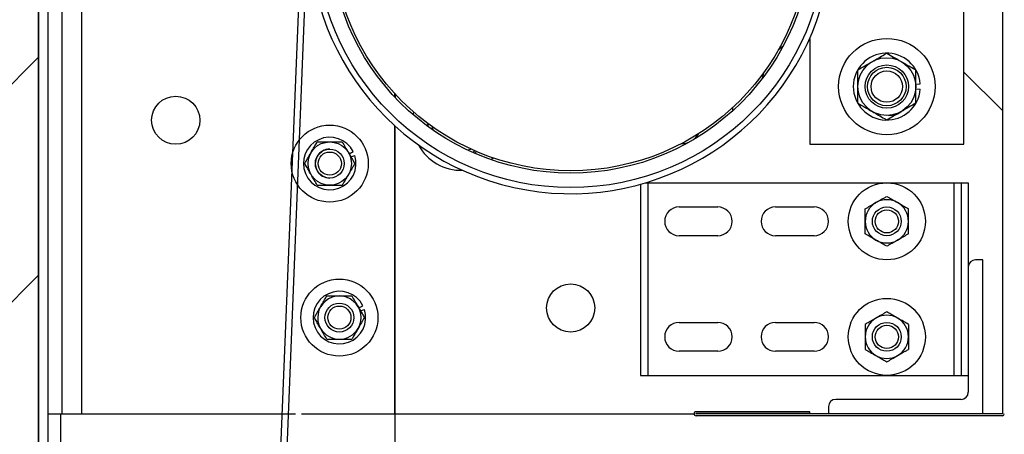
# Model space of a CAD drawing. Header units: inches. Extents: x 170 to 312, y 215 to 248.
# Tile 405 of 410: x 283.635 to 284.433, y 243.774 to 244.111. Entities that reach past the tile are written whole.
import ezdxf

# ---------------------------------------------------------------- set-up
doc = ezdxf.new("R2010")
doc.units = ezdxf.units.IN
doc.header["$LTSCALE"] = 0.25
doc.header["$MEASUREMENT"] = 0
doc.layers.add('ANNOTATIONS', color=1, linetype='Continuous')
doc.layers.add('STANDARD MOTOR LH', color=7, linetype='Continuous')
doc.styles.add('ARIAL', font='arial.ttf', dxfattribs={"height": 0.09375})
doc.dimstyles.new('STANDARD$0', dxfattribs={"dimtxt": 0.09375, "dimasz": 0.09375, "dimexe": 0.03125, "dimexo": 0.046875, "dimgap": 0.09, "dimtad": 0, "dimtih": 1, "dimtoh": 1, "dimdec": 4, "dimzin": 0, "dimdsep": 46, "dimtxsty": 'ARIAL', "dimcen": 0.09, "dimadec": 0, "dimazin": 0, "dimtfac": 1, "dimtdec": 4, "dimtofl": 0, "dimtmove": 0, "dimatfit": 1, "dimfxl": 1, "dimtolj": 1, "dimtzin": 0, "dimarcsym": 0})

# ---------------------------------------------------------------- blocks, each defined once
blk = doc.blocks.new('*D144')
at = {"layer": 'ANNOTATIONS', "color": 0, "lineweight": -2, "transparency": 16777216}
for p, q in [((284.47837, 244.57365), (284.87689, 244.57365)), ((284.84564, 244.4799), (284.84564, 244.32002)), ((284.84564, 243.8832), (284.84564, 244.04308)), ((284.47837, 243.78945), (284.87689, 243.78945))]:
    blk.add_line(p, q, dxfattribs=at)
at = {"layer": 'ANNOTATIONS', "color": 0, "transparency": 16777216}
for points in [[(284.83002, 244.4799), (284.86127, 244.4799), (284.84564, 244.57365)], [(284.83002, 243.8832), (284.86127, 243.8832), (284.84564, 243.78945)]]:
    blk.add_solid(points, dxfattribs=at)
at = {"layer": 'defpoints', "color": 0, "transparency": 16777216}
for p in [(284.43149, 244.57365), (284.43149, 243.78945), (284.84564, 243.78945)]:
    blk.add_point(p, dxfattribs=at)
at = {"layer": 'ANNOTATIONS', "color": 0, "transparency": 16777216, "insert": (284.84564, 244.18155), "char_height": 0.09375, "attachment_point": 5, "style": 'ARIAL'}
blk.add_mtext('\\A1;12 1/2"', dxfattribs=at)
blk = doc.blocks.new('*D145')
at = {"layer": 'ANNOTATIONS', "color": 0, "lineweight": -2, "transparency": 16777216}
for p, q in [((284.47837, 243.78945), (284.87689, 243.78945)), ((284.84564, 243.6957), (284.84564, 243.5835)), ((284.84564, 243.19717), (284.84564, 243.30937)), ((283.69712, 243.10342), (284.87689, 243.10342))]:
    blk.add_line(p, q, dxfattribs=at)
at = {"layer": 'ANNOTATIONS', "color": 0, "transparency": 16777216}
for points in [[(284.83002, 243.6957), (284.86127, 243.6957), (284.84564, 243.78945)], [(284.83002, 243.19717), (284.86127, 243.19717), (284.84564, 243.10342)]]:
    blk.add_solid(points, dxfattribs=at)
at = {"layer": 'defpoints', "color": 0, "transparency": 16777216}
for p in [(284.43149, 243.78945), (284.84564, 243.78945), (283.65024, 243.10342)]:
    blk.add_point(p, dxfattribs=at)
at = {"layer": 'ANNOTATIONS', "color": 0, "transparency": 16777216, "insert": (284.84564, 243.44644), "char_height": 0.09375, "attachment_point": 5, "style": 'ARIAL'}
blk.add_mtext('\\A1;11"', dxfattribs=at)
blk = doc.blocks.new('*D133')
at = {"layer": 'ANNOTATIONS', "color": 0, "lineweight": -2, "transparency": 16777216}
for p, q in [((284.47984, 244.57365), (284.87689, 244.57365)), ((284.84564, 244.4799), (284.84564, 244.32002)), ((284.84564, 243.8832), (284.84564, 244.04308)), ((284.47837, 243.78945), (284.87689, 243.78945))]:
    blk.add_line(p, q, dxfattribs=at)
at = {"layer": 'ANNOTATIONS', "color": 0, "transparency": 16777216}
for points in [[(284.83002, 244.4799), (284.86127, 244.4799), (284.84564, 244.57365)], [(284.83002, 243.8832), (284.86127, 243.8832), (284.84564, 243.78945)]]:
    blk.add_solid(points, dxfattribs=at)
at = {"layer": 'defpoints', "color": 0, "transparency": 16777216}
for p in [(284.43297, 244.57365), (284.43149, 243.78945), (284.84564, 243.78945)]:
    blk.add_point(p, dxfattribs=at)
at = {"layer": 'ANNOTATIONS', "color": 0, "transparency": 16777216, "insert": (284.84564, 244.18155), "char_height": 0.09375, "attachment_point": 5, "style": 'ARIAL'}
blk.add_mtext('\\A1;12 1/2"', dxfattribs=at)
blk = doc.blocks.new('*D134')
at = {"layer": 'ANNOTATIONS', "color": 0, "lineweight": -2, "transparency": 16777216}
for p, q in [((284.47837, 243.78945), (284.87689, 243.78945)), ((284.84564, 243.6957), (284.84564, 243.58331)), ((284.84564, 243.19717), (284.84564, 243.30956)), ((283.69712, 243.10342), (284.87689, 243.10342))]:
    blk.add_line(p, q, dxfattribs=at)
at = {"layer": 'ANNOTATIONS', "color": 0, "transparency": 16777216}
for points in [[(284.83002, 243.6957), (284.86127, 243.6957), (284.84564, 243.78945)], [(284.83002, 243.19717), (284.86127, 243.19717), (284.84564, 243.10342)]]:
    blk.add_solid(points, dxfattribs=at)
at = {"layer": 'defpoints', "color": 0, "transparency": 16777216}
for p in [(284.43149, 243.78945), (284.84564, 243.78945), (283.65024, 243.10342)]:
    blk.add_point(p, dxfattribs=at)
at = {"layer": 'ANNOTATIONS', "color": 0, "transparency": 16777216, "insert": (284.84564, 243.44644), "char_height": 0.09375, "attachment_point": 5, "style": 'ARIAL'}
blk.add_mtext('\\A1;  ', dxfattribs=at)
blk = doc.blocks.new('*D135')
at = {"layer": 'ANNOTATIONS', "color": 0, "lineweight": -2, "transparency": 16777216}
for p, q in [((284.47837, 244.57365), (285.31298, 244.57365)), ((285.28173, 244.4799), (285.28173, 243.97704)), ((285.28173, 243.19717), (285.28173, 243.70003)), ((283.69712, 243.10342), (285.31298, 243.10342))]:
    blk.add_line(p, q, dxfattribs=at)
at = {"layer": 'ANNOTATIONS', "color": 0, "transparency": 16777216}
for points in [[(285.2661, 244.4799), (285.29735, 244.4799), (285.28173, 244.57365)], [(285.2661, 243.19717), (285.29735, 243.19717), (285.28173, 243.10342)]]:
    blk.add_solid(points, dxfattribs=at)
at = {"layer": 'defpoints', "color": 0, "transparency": 16777216}
for p in [(284.43149, 244.57365), (285.28173, 244.57365), (283.65024, 243.10342)]:
    blk.add_point(p, dxfattribs=at)
at = {"layer": 'ANNOTATIONS', "color": 0, "transparency": 16777216, "insert": (285.28173, 243.83854), "char_height": 0.09375, "attachment_point": 5, "style": 'ARIAL'}
blk.add_mtext('\\A1;23 1/2"', dxfattribs=at)

msp = doc.modelspace()

# ---------------------------------------------------------------- hatches: boundary and pattern name
at = {"layer": 'STANDARD MOTOR LH'}
h = msp.add_hatch(dxfattribs=at)
h.set_pattern_fill('ANSI31', color=256, style=0)
h.set_pattern_definition([(45, (98.34681, -11.93381), (-0.08838835, 0.08838835), [])])
edge = h.paths.add_edge_path()
edge.add_line((283.13462, 245.71433), (283.13462, 243.10342))
edge.add_line((283.13462, 243.10342), (283.65024, 243.10342))
edge.add_line((283.65024, 245.71433), (283.65024, 243.10342))
edge = h.paths.add_edge_path()
edge.add_line((283.08823, 245.71433), (283.37533, 245.71433))
edge.add_line((283.37533, 245.71433), (283.37533, 245.64563))
edge.add_line((283.37533, 245.64563), (283.41375, 245.77899))
edge.add_line((283.41375, 245.77899), (283.41375, 245.71433))
edge.add_line((283.41375, 245.71433), (283.70894, 245.71433))
h = msp.add_hatch(dxfattribs=at)
h.set_pattern_fill('ANSI31', color=256, style=0)
edge = h.paths.add_edge_path(flags=0)
edge.add_arc((283.70149, 244.05342), 0.000313, 90, 180, ccw=False)
edge.add_line((283.70149, 244.05374), (283.70962, 244.05374))
edge.add_arc((283.70962, 244.05342), 0.000313, 0, 90, ccw=False)
edge.add_line((283.70993, 244.05342), (283.70993, 244.05217))
edge.add_arc((283.71024, 244.05217), 0.000313, 180, 270)
edge.add_line((283.71024, 244.05186), (283.71243, 244.05186))
edge.add_arc((283.71243, 244.05217), 0.000313, 270, 360)
edge.add_line((283.71274, 244.05217), (283.71274, 244.05624))
edge.add_arc((283.71243, 244.05624), 0.000313, 0, 90)
edge.add_line((283.71243, 244.05655), (283.69868, 244.05655))
edge.add_arc((283.69868, 244.05624), 0.000313, 90, 180)
edge.add_line((283.69837, 244.05624), (283.69837, 244.0453))
edge.add_arc((283.69805, 244.0453), 0.000313, 270, 360, ccw=False)
edge.add_line((283.69805, 244.04499), (283.65993, 244.04499))
edge.add_arc((283.65993, 244.04467), 0.000313, 90, 180)
edge.add_line((283.65962, 244.04467), (283.65962, 244.04249))
edge.add_arc((283.65993, 244.04249), 0.000313, 180, 270)
edge.add_line((283.65993, 244.04217), (283.71243, 244.04217))
edge.add_arc((283.71243, 244.04249), 0.000313, 270, 360)
edge.add_line((283.71274, 244.04249), (283.71274, 244.04655))
edge.add_arc((283.71243, 244.04655), 0.000313, 0, 90)
edge.add_line((283.71243, 244.04686), (283.71024, 244.04686))
edge.add_arc((283.71024, 244.04655), 0.000313, 90, 180)
edge.add_line((283.70993, 244.04655), (283.70993, 244.0453))
edge.add_arc((283.70962, 244.0453), 0.000313, 270, 360, ccw=False)
edge.add_line((283.70962, 244.04499), (283.70149, 244.04499))
edge.add_arc((283.70149, 244.0453), 0.000313, 180, 270, ccw=False)
edge.add_line((283.70118, 244.0453), (283.70118, 244.05342))
h = msp.add_hatch(dxfattribs=at)
h.set_pattern_fill('ANSI31', color=256, style=0)
edge = h.paths.add_edge_path(flags=0)
edge.add_line((283.77721, 244.04899), (283.70118, 244.04915))
edge.add_line((283.70118, 244.04915), (283.70118, 244.04953))
edge.add_line((283.70118, 244.04953), (283.77721, 244.04937))
edge.add_line((283.77721, 244.04937), (283.77721, 244.04937))
edge.add_line((283.77721, 244.04937), (283.70118, 244.04954))
edge.add_line((283.70118, 244.04954), (283.70118, 244.04973))
edge.add_line((283.70118, 244.04973), (283.77721, 244.0497))
edge.add_line((283.77721, 244.0497), (283.77721, 244.04971))
edge.add_line((283.77721, 244.04971), (283.70118, 244.04974))
edge.add_line((283.70118, 244.04974), (283.70118, 244.04996))
edge.add_line((283.70118, 244.04996), (283.77721, 244.0501))
edge.add_line((283.77721, 244.0501), (283.77721, 244.05011))
edge.add_line((283.77721, 244.05011), (283.70118, 244.04997))
edge.add_line((283.70118, 244.04997), (283.70118, 244.05023))
edge.add_line((283.70118, 244.05023), (283.77721, 244.05058))
edge.add_line((283.77721, 244.05058), (283.77721, 244.05058))
edge.add_line((283.77721, 244.05058), (283.70118, 244.05023))
edge.add_line((283.70118, 244.05023), (283.70119, 244.05367))
edge.add_line((283.70119, 244.05367), (283.71471, 244.05202))
edge.add_line((283.71471, 244.05202), (283.71494, 244.05388))
edge.add_line((283.71494, 244.05388), (283.70002, 244.0557))
edge.add_arc((283.69994, 244.05508), 0.000625, 83.03379, 179.87656)
edge.add_line((283.69932, 244.05508), (283.69929, 244.04399))
edge.add_arc((283.69992, 244.04399), 0.000625, 179.87656, 276.71933)
edge.add_line((283.69999, 244.04337), (283.71492, 244.04513))
edge.add_line((283.71492, 244.04513), (283.7147, 244.04699))
edge.add_line((283.7147, 244.04699), (283.70117, 244.0454))
edge.add_line((283.70117, 244.0454), (283.70118, 244.04849))
edge.add_line((283.70118, 244.04849), (283.7772, 244.04814))
edge.add_line((283.7772, 244.04814), (283.7772, 244.04815))
edge.add_line((283.7772, 244.04815), (283.70118, 244.0485))
edge.add_line((283.70118, 244.0485), (283.70118, 244.04869))
edge.add_line((283.70118, 244.04869), (283.77721, 244.04853))
edge.add_line((283.77721, 244.04853), (283.77721, 244.04853))
edge.add_line((283.77721, 244.04853), (283.70118, 244.0487))
edge.add_line((283.70118, 244.0487), (283.70118, 244.04915))
edge.add_line((283.70118, 244.04915), (283.77721, 244.04898))
edge.add_line((283.77721, 244.04898), (283.77721, 244.04899))

# ---------------------------------------------------------------- linework, layer by layer
for p, q in [((283.65024, 240.10342), (283.65024, 245.71433)), ((283.65024, 245.71433), (283.65024, 243.10342)), ((284.43149, 244.57217), (284.43149, 243.79092)), ((283.65768, 244.54092), (283.65768, 243.66955)), ((283.6694, 243.79092), (283.6694, 244.54092)), ((283.68502, 244.54092), (283.68502, 243.79092)), ((284.40024, 244.00967), (284.40024, 244.35342)), ((283.86329, 244.18164), (283.82609, 243.26117)), ((283.86821, 244.18145), (283.83101, 243.26117)), ((284.27524, 244.09561), (284.27524, 244.00967)), ((284.23782, 244.06776), (284.23672, 244.06301)), ((284.40024, 244.06827), (284.43149, 244.03702)), ((284.36118, 244.05839), (284.36481, 244.05868)), ((284.36118, 244.0547), (284.36481, 244.05442)), ((283.93893, 244.04805), (283.93893, 244.05092)), ((283.93924, 244.05058), (283.93924, 244.04771)), ((284.21274, 244.03956), (284.21274, 244.03691)), ((283.93893, 243.79092), (283.93893, 244.02471)), ((283.93924, 243.38467), (283.93924, 244.02442)), ((283.96548, 244.02686), (283.96567, 244.02428)), ((283.96886, 244.02476), (283.96985, 244.02181)), ((284.27524, 244.00967), (284.40024, 244.00967)), ((283.90186, 244.00202), (283.9052, 244.00372)), ((283.90326, 243.99958), (283.90648, 244.00063)), ((284.0188, 243.99863), (284.01708, 243.99716)), ((284.13815, 243.97731), (284.13815, 243.82217)), ((284.14202, 243.97842), (284.40378, 243.97842)), ((284.14401, 243.97842), (284.14401, 243.82217)), ((284.39206, 243.97842), (284.39206, 243.82217)), ((284.39792, 243.97842), (284.39792, 243.82217)), ((284.40378, 243.97842), (284.40378, 243.8085)), ((284.1694, 243.95889), (284.20065, 243.95889)), ((284.24753, 243.95889), (284.27878, 243.95889)), ((284.20065, 243.93546), (284.1694, 243.93546)), ((284.27878, 243.93546), (284.24753, 243.93546)), ((284.4155, 243.91592), (284.40964, 243.91592)), ((284.4155, 243.79092), (284.4155, 243.91592)), ((283.90967, 243.87702), (283.91302, 243.87872)), ((283.91107, 243.87458), (283.9143, 243.87563)), ((284.1694, 243.86514), (284.20065, 243.86514)), ((284.24753, 243.86514), (284.27878, 243.86514)), ((284.20065, 243.84171), (284.1694, 243.84171)), ((284.27878, 243.84171), (284.24753, 243.84171)), ((284.13815, 243.82217), (284.40378, 243.82217)), ((284.39792, 243.80264), (284.29635, 243.80264)), ((283.65768, 243.79092), (283.85835, 243.79092)), ((283.66812, 243.63797), (283.66812, 243.79092)), ((283.86327, 243.79092), (283.93893, 243.79092)), ((283.93924, 243.79092), (284.1815, 243.79092)), ((284.27524, 243.79265), (284.18309, 243.79265)), ((284.27524, 243.79117), (284.18309, 243.79117)), ((284.43149, 243.79092), (284.18309, 243.79092)), ((284.43149, 243.78945), (284.18309, 243.78945)), ((284.27524, 243.79117), (284.27524, 243.79265)), ((284.2905, 243.79678), (284.2905, 243.79092))]:
    msp.add_line(p, q, dxfattribs=at)
at = {"layer": 'STANDARD MOTOR LH', "flags": 128}
for points in [[(284.25348, 244.08899), (284.25089, 244.08709), (284.24961, 244.08602)], [(283.95402, 244.03357), (283.95422, 244.03474), (283.95443, 244.0358)], [(283.97011, 244.02111), (283.96962, 244.02312), (283.96948, 244.02394)], [(284.001, 244.00574), (284.00009, 244.00541), (283.99823, 244.00487)], [(284.0032, 244.00262), (284.00348, 244.00273), (284.00553, 244.00373)]]:
    msp.add_lwpolyline(points, dxfattribs=at)
at = {"layer": 'STANDARD MOTOR LH'}
for centre, radius in [((284.08149, 244.18155), 0.20703), ((284.08149, 244.18155), 0.19531), ((284.08149, 244.18155), 0.19336), ((284.33774, 244.05655), 0.03906), ((284.33774, 244.05655), 0.02344), ((284.33774, 244.05655), 0.01758), ((284.33774, 244.05655), 0.01563), ((284.33774, 244.05655), 0.01276), ((283.76137, 244.02921), 0.01953), ((283.88618, 243.99405), 0.03125), ((283.88618, 243.99405), 0.01756), ((283.88624, 243.99405), 0.01172), ((283.88624, 243.99405), 0.00939), ((284.33774, 243.94717), 0.03125), ((284.33774, 243.94717), 0.01172), ((284.33774, 243.94717), 0.00939), ((283.89399, 243.86905), 0.03125), ((284.08149, 243.87686), 0.01953), ((283.89399, 243.86905), 0.01172), ((283.89399, 243.86905), 0.00939), ((284.33774, 243.85342), 0.03125), ((284.33774, 243.85342), 0.01172), ((284.33774, 243.85342), 0.00939)]:
    msp.add_circle(centre, radius, dxfattribs=at)
for centre, radius, start, end in [((284.08149, 244.18155), 0.21195, 0.34441, 343.1474), ((284.33774, 244.05655), 0.02716, 4.4994, 355.50026), ((284.33774, 244.05655), 0.02344, 273.34701, 300), ((283.88618, 243.99405), 0.02134, 26.94828, 17.94828), ((284.17036, 244.02763), 0.01758, 271.46319, 328.53681), ((283.88618, 243.99405), 0.01172, 89.85986, 270), ((283.99262, 244.02763), 0.03906, 208.25718, 271.74282), ((284.1694, 243.94717), 0.01172, 90, 270), ((284.20065, 243.94717), 0.01172, 270, 90), ((284.24753, 243.94717), 0.01172, 90, 270), ((284.27878, 243.94717), 0.01172, 270, 90), ((284.33774, 243.94717), 0.01756, 120, 239.99999), ((284.33774, 243.94717), 0.01756, 60, 120), ((284.33774, 243.94717), 0.01756, 300, 60.00001), ((284.33774, 243.94717), 0.01756, 240, 300), ((284.40964, 243.91006), 0.00586, 90, 180), ((283.89399, 243.86905), 0.02134, 26.94828, 17.94828), ((283.89399, 243.86905), 0.01756, 330, 209.99996), ((284.33774, 243.85342), 0.01756, 60, 120), ((284.1694, 243.85342), 0.01172, 90, 270), ((284.20065, 243.85342), 0.01172, 270, 90), ((284.24753, 243.85342), 0.01172, 90, 270), ((284.27878, 243.85342), 0.01172, 270, 90), ((284.33774, 243.85342), 0.01756, 120, 239.99999), ((284.33774, 243.85342), 0.01756, 300, 60.00001), ((283.89399, 243.86905), 0.01756, 210, 330.00003), ((284.33774, 243.85342), 0.01756, 240, 300), ((284.39792, 243.8085), 0.00586, 270, 0), ((284.29635, 243.79678), 0.00586, 90, 180), ((284.18309, 243.79105), 0.0016, 90, 270), ((284.18309, 243.79105), 0.000123, 90, 270), ((284.43149, 243.79092), 0.00148, 270, 0)]:
    msp.add_arc(centre, radius, start, end, dxfattribs=at)
for points, knots in [([(284.3143, 244.07008), (284.31613, 244.07113), (284.31984, 244.07328), (284.32389, 244.07561), (284.32597, 244.07681), (284.32602, 244.07685)], [0, 0, 0, 0, 0.4843425, 0.9863147, 1, 1, 1, 1]), ([(284.32602, 244.07685), (284.32766, 244.07779), (284.331, 244.07972), (284.33489, 244.08196), (284.3371, 244.08324), (284.33774, 244.08361)], [0, 0, 0, 0, 0.406324, 0.827252, 1, 1, 1, 1]), ([(284.33774, 244.08361), (284.33956, 244.08256), (284.34327, 244.08042), (284.34733, 244.07808), (284.3494, 244.07688), (284.34946, 244.07685)], [0, 0, 0, 0, 0.4843425, 0.9863147, 1, 1, 1, 1]), ([(284.34946, 244.07685), (284.3511, 244.0759), (284.35444, 244.07397), (284.35832, 244.07173), (284.36053, 244.07045), (284.36118, 244.07008)], [0, 0, 0, 0, 0.406295, 0.827264, 1, 1, 1, 1]), ([(284.3143, 244.05655), (284.3143, 244.05686), (284.3143, 244.05889), (284.3143, 244.06267), (284.3143, 244.06685), (284.3143, 244.06928), (284.3143, 244.07008)], [0, 0, 0, 0, 0.066506, 0.435266, 0.81456, 1, 1, 1, 1]), ([(284.36118, 244.05655), (284.36118, 244.05686), (284.36118, 244.05889), (284.36118, 244.06267), (284.36118, 244.06685), (284.36118, 244.06928), (284.36118, 244.07008)], [0, 0, 0, 0, 0.066506, 0.435266, 0.81456, 1, 1, 1, 1]), ([(284.3143, 244.04302), (284.3143, 244.04416), (284.3143, 244.04687), (284.3143, 244.05139), (284.3143, 244.05482), (284.3143, 244.05655)], [0, 0, 0, 0, 0.2654548, 0.6280536, 1, 1, 1, 1]), ([(284.36118, 244.04302), (284.36118, 244.04416), (284.36118, 244.04687), (284.36118, 244.05139), (284.36118, 244.05482), (284.36118, 244.05655)], [0, 0, 0, 0, 0.2654548, 0.6280536, 1, 1, 1, 1]), ([(284.3143, 244.04302), (284.31613, 244.04197), (284.31984, 244.03982), (284.32389, 244.03748), (284.32597, 244.03628), (284.32602, 244.03625)], [0, 0, 0, 0, 0.4843425, 0.9863147, 1, 1, 1, 1]), ([(284.36118, 244.04302), (284.35936, 244.04197), (284.35565, 244.03982), (284.35159, 244.03748), (284.34951, 244.03628), (284.34946, 244.03625)], [0, 0, 0, 0, 0.4843425, 0.9863147, 1, 1, 1, 1]), ([(284.32602, 244.03625), (284.32766, 244.0353), (284.331, 244.03338), (284.33489, 244.03113), (284.3371, 244.02986), (284.33774, 244.02949)], [0, 0, 0, 0, 0.406324, 0.827252, 1, 1, 1, 1]), ([(284.33774, 244.02949), (284.33956, 244.03054), (284.34327, 244.03268), (284.34733, 244.03502), (284.3494, 244.03622), (284.34946, 244.03625)], [0, 0, 0, 0, 0.4843425, 0.9863147, 1, 1, 1, 1]), ([(283.87097, 244.00283), (283.87168, 244.00406), (283.87312, 244.00656), (283.8748, 244.00947), (283.87576, 244.01113), (283.87604, 244.01161)], [0, 0, 0, 0, 0.4057471, 0.8261649, 1, 1, 1, 1]), ([(283.87604, 244.01161), (283.8769, 244.01161), (283.88012, 244.01161), (283.88361, 244.01161), (283.88618, 244.01161)], [0, 0, 0, 0, 0.266219, 1, 1, 1, 1]), ([(283.88618, 244.01161), (283.88641, 244.01161), (283.88924, 244.01161), (283.89271, 244.01161), (283.89572, 244.01161), (283.89632, 244.01161)], [0, 0, 0, 0, 0.066046, 0.812928, 1, 1, 1, 1]), ([(283.89632, 244.01161), (283.89711, 244.01025), (283.89871, 244.00747), (283.90046, 244.00443), (283.90136, 244.00287), (283.90139, 244.00283)], [0, 0, 0, 0, 0.4840327, 0.9856318, 1, 1, 1, 1]), ([(284.00375, 244.00481), (284.00341, 244.00442), (284.00289, 244.00383), (284.00239, 244.00327), (284.00222, 244.00307)], [0, 0, 0, 0, 0.659553, 1, 1, 1, 1]), ([(283.8659, 243.99405), (283.86669, 243.99541), (283.86829, 243.99819), (283.87004, 244.00123), (283.87094, 244.00279), (283.87097, 244.00283)], [0, 0, 0, 0, 0.4840327, 0.9856318, 1, 1, 1, 1]), ([(283.90139, 244.00283), (283.9021, 244.0016), (283.90354, 243.9991), (283.90522, 243.99619), (283.90618, 243.99453), (283.90646, 243.99405)], [0, 0, 0, 0, 0.405748, 0.82612, 1, 1, 1, 1]), ([(283.87097, 243.98527), (283.87026, 243.9865), (283.86882, 243.989), (283.86714, 243.9919), (283.86618, 243.99356), (283.8659, 243.99405)], [0, 0, 0, 0, 0.405694, 0.826067, 1, 1, 1, 1]), ([(283.90646, 243.99405), (283.90567, 243.99268), (283.90407, 243.98991), (283.90231, 243.98687), (283.90141, 243.98531), (283.90139, 243.98527)], [0, 0, 0, 0, 0.483978, 0.985632, 1, 1, 1, 1]), ([(283.87604, 243.97649), (283.87525, 243.97785), (283.87364, 243.98063), (283.8719, 243.98367), (283.87099, 243.98522), (283.87097, 243.98527)], [0, 0, 0, 0, 0.483978, 0.985575, 1, 1, 1, 1]), ([(283.90139, 243.98527), (283.90068, 243.98404), (283.89924, 243.98154), (283.89756, 243.97863), (283.8966, 243.97697), (283.89632, 243.97649)], [0, 0, 0, 0, 0.405748, 0.826113, 1, 1, 1, 1]), ([(283.87604, 243.97649), (283.8769, 243.97649), (283.88012, 243.97649), (283.88361, 243.97649), (283.88618, 243.97649)], [0, 0, 0, 0, 0.266219, 1, 1, 1, 1]), ([(283.88618, 243.97649), (283.88641, 243.97649), (283.88924, 243.97649), (283.89271, 243.97649), (283.89572, 243.97649), (283.89632, 243.97649)], [0, 0, 0, 0, 0.066046, 0.812928, 1, 1, 1, 1]), ([(284.32896, 243.96238), (284.33019, 243.96309), (284.33269, 243.96454), (284.3356, 243.96622), (284.33726, 243.96717), (284.33774, 243.96745)], [0, 0, 0, 0, 0.405747, 0.826139, 1, 1, 1, 1]), ([(284.33774, 243.96745), (284.33911, 243.96667), (284.34188, 243.96506), (284.34492, 243.96331), (284.34648, 243.96241), (284.34652, 243.96238)], [0, 0, 0, 0, 0.484053, 0.985632, 1, 1, 1, 1]), ([(284.32018, 243.95731), (284.32154, 243.9581), (284.32432, 243.95971), (284.32736, 243.96146), (284.32892, 243.96236), (284.32896, 243.96238)], [0, 0, 0, 0, 0.483959, 0.985632, 1, 1, 1, 1]), ([(284.32018, 243.94717), (284.32018, 243.9474), (284.32018, 243.95023), (284.32018, 243.95371), (284.32018, 243.95671), (284.32018, 243.95731)], [0, 0, 0, 0, 0.065993, 0.812917, 1, 1, 1, 1]), ([(284.34652, 243.96238), (284.34775, 243.96168), (284.35025, 243.96023), (284.35316, 243.95855), (284.35482, 243.95759), (284.3553, 243.95731)], [0, 0, 0, 0, 0.40572, 0.826139, 1, 1, 1, 1]), ([(284.3553, 243.94717), (284.3553, 243.9474), (284.3553, 243.95023), (284.3553, 243.95371), (284.3553, 243.95671), (284.3553, 243.95731)], [0, 0, 0, 0, 0.065993, 0.812917, 1, 1, 1, 1]), ([(284.32018, 243.93703), (284.32018, 243.93789), (284.32018, 243.94111), (284.32018, 243.94461), (284.32018, 243.94717)], [0, 0, 0, 0, 0.266165, 1, 1, 1, 1]), ([(284.3553, 243.93703), (284.3553, 243.93789), (284.3553, 243.94111), (284.3553, 243.94461), (284.3553, 243.94717)], [0, 0, 0, 0, 0.266165, 1, 1, 1, 1]), ([(284.32896, 243.93196), (284.32773, 243.93267), (284.32523, 243.93412), (284.32232, 243.9358), (284.32066, 243.93675), (284.32018, 243.93703)], [0, 0, 0, 0, 0.40572, 0.826139, 1, 1, 1, 1]), ([(284.3553, 243.93703), (284.35394, 243.93625), (284.35116, 243.93464), (284.34812, 243.93289), (284.34657, 243.93199), (284.34652, 243.93196)], [0, 0, 0, 0, 0.483959, 0.985632, 1, 1, 1, 1]), ([(284.33774, 243.92689), (284.33638, 243.92768), (284.3336, 243.92929), (284.33056, 243.93104), (284.329, 243.93194), (284.32896, 243.93196)], [0, 0, 0, 0, 0.483959, 0.985632, 1, 1, 1, 1]), ([(284.34652, 243.93196), (284.34529, 243.93126), (284.34279, 243.92981), (284.33988, 243.92813), (284.33823, 243.92718), (284.33774, 243.92689)], [0, 0, 0, 0, 0.405747, 0.826139, 1, 1, 1, 1]), ([(283.87878, 243.87783), (283.87949, 243.87906), (283.88093, 243.88156), (283.88261, 243.88447), (283.88357, 243.88613), (283.88385, 243.88661)], [0, 0, 0, 0, 0.405701, 0.826067, 1, 1, 1, 1]), ([(283.88385, 243.88661), (283.88471, 243.88661), (283.88793, 243.88661), (283.89143, 243.88661), (283.89399, 243.88661)], [0, 0, 0, 0, 0.266112, 1, 1, 1, 1]), ([(283.89399, 243.88661), (283.89422, 243.88661), (283.89705, 243.88661), (283.90053, 243.88661), (283.90353, 243.88661), (283.90413, 243.88661)], [0, 0, 0, 0, 0.066046, 0.812822, 1, 1, 1, 1]), ([(283.90413, 243.88661), (283.90492, 243.88525), (283.90652, 243.88247), (283.90828, 243.87943), (283.90918, 243.87787), (283.9092, 243.87783)], [0, 0, 0, 0, 0.483978, 0.985632, 1, 1, 1, 1]), ([(283.87371, 243.86905), (283.8745, 243.87041), (283.8761, 243.87319), (283.87786, 243.87623), (283.87876, 243.87779), (283.87878, 243.87783)], [0, 0, 0, 0, 0.483955, 0.985633, 1, 1, 1, 1]), ([(283.9092, 243.87783), (283.90991, 243.8766), (283.91135, 243.8741), (283.91303, 243.87119), (283.91399, 243.86953), (283.91427, 243.86905)], [0, 0, 0, 0, 0.405675, 0.826075, 1, 1, 1, 1]), ([(283.87878, 243.86027), (283.87807, 243.8615), (283.87663, 243.86399), (283.87495, 243.86691), (283.87399, 243.86856), (283.87371, 243.86905)], [0, 0, 0, 0, 0.405748, 0.826113, 1, 1, 1, 1]), ([(283.91427, 243.86905), (283.91348, 243.86768), (283.91188, 243.86491), (283.91012, 243.86187), (283.90923, 243.86031), (283.9092, 243.86027)], [0, 0, 0, 0, 0.4840327, 0.9856318, 1, 1, 1, 1]), ([(284.33774, 243.8737), (284.33638, 243.87292), (284.3336, 243.87131), (284.33056, 243.86956), (284.329, 243.86866), (284.32896, 243.86863)], [0, 0, 0, 0, 0.483959, 0.985632, 1, 1, 1, 1]), ([(284.34652, 243.86863), (284.34529, 243.86934), (284.34279, 243.87079), (284.33988, 243.87247), (284.33823, 243.87342), (284.33774, 243.8737)], [0, 0, 0, 0, 0.405747, 0.826139, 1, 1, 1, 1]), ([(284.32896, 243.86863), (284.32773, 243.86793), (284.32523, 243.86648), (284.32232, 243.8648), (284.32066, 243.86384), (284.32018, 243.86356)], [0, 0, 0, 0, 0.40572, 0.826139, 1, 1, 1, 1]), ([(284.32018, 243.86356), (284.32018, 243.86271), (284.32018, 243.85948), (284.32018, 243.85599), (284.32018, 243.85342)], [0, 0, 0, 0, 0.266165, 1, 1, 1, 1]), ([(284.3553, 243.86356), (284.35394, 243.86435), (284.35116, 243.86596), (284.34812, 243.86771), (284.34657, 243.86861), (284.34652, 243.86863)], [0, 0, 0, 0, 0.483959, 0.985632, 1, 1, 1, 1]), ([(284.3553, 243.86356), (284.3553, 243.86271), (284.3553, 243.85948), (284.3553, 243.85599), (284.3553, 243.85342)], [0, 0, 0, 0, 0.266165, 1, 1, 1, 1]), ([(283.88385, 243.85149), (283.88306, 243.85285), (283.88146, 243.85563), (283.87971, 243.85867), (283.87881, 243.86022), (283.87878, 243.86027)], [0, 0, 0, 0, 0.4840327, 0.9856318, 1, 1, 1, 1]), ([(283.9092, 243.86027), (283.90849, 243.85904), (283.90705, 243.85654), (283.90537, 243.85363), (283.90441, 243.85197), (283.90413, 243.85149)], [0, 0, 0, 0, 0.405748, 0.82612, 1, 1, 1, 1]), ([(284.32018, 243.85342), (284.32018, 243.85319), (284.32018, 243.85036), (284.32018, 243.84689), (284.32018, 243.84389), (284.32018, 243.84328)], [0, 0, 0, 0, 0.065993, 0.812917, 1, 1, 1, 1]), ([(284.3553, 243.85342), (284.3553, 243.85319), (284.3553, 243.85036), (284.3553, 243.84689), (284.3553, 243.84389), (284.3553, 243.84328)], [0, 0, 0, 0, 0.065993, 0.812917, 1, 1, 1, 1]), ([(283.88385, 243.85149), (283.88471, 243.85149), (283.88793, 243.85149), (283.89143, 243.85149), (283.89399, 243.85149)], [0, 0, 0, 0, 0.266112, 1, 1, 1, 1]), ([(283.89399, 243.85149), (283.89422, 243.85149), (283.89705, 243.85149), (283.90053, 243.85149), (283.90353, 243.85149), (283.90413, 243.85149)], [0, 0, 0, 0, 0.066046, 0.812822, 1, 1, 1, 1]), ([(284.32018, 243.84328), (284.32154, 243.8425), (284.32432, 243.84089), (284.32736, 243.83914), (284.32892, 243.83824), (284.32896, 243.83821)], [0, 0, 0, 0, 0.483959, 0.985632, 1, 1, 1, 1]), ([(284.32896, 243.83821), (284.33019, 243.83751), (284.33269, 243.83606), (284.3356, 243.83438), (284.33726, 243.83343), (284.33774, 243.83314)], [0, 0, 0, 0, 0.405747, 0.826139, 1, 1, 1, 1]), ([(284.33774, 243.83314), (284.33911, 243.83393), (284.34188, 243.83554), (284.34492, 243.83729), (284.34648, 243.83819), (284.34652, 243.83821)], [0, 0, 0, 0, 0.484053, 0.985632, 1, 1, 1, 1]), ([(284.34652, 243.83821), (284.34775, 243.83892), (284.35025, 243.84037), (284.35316, 243.84205), (284.35482, 243.843), (284.3553, 243.84328)], [0, 0, 0, 0, 0.40572, 0.826139, 1, 1, 1, 1])]:
    msp.add_open_spline(points, degree=3, knots=knots, dxfattribs=at)

# ---------------------------------------------------------------- dimensions: what is measured, and where the dimension line sits
at = {"layer": 'ANNOTATIONS'}
for base, p1, p2, text, picture, middle in [((285.28173, 244.57365), (283.65024, 243.10342), (284.43149, 244.57365), '23 1/2"', '*D135', (285.28173, 243.83854)), ((284.84564, 243.78945), (284.43149, 244.57365), (284.43149, 243.78945), '12 1/2"', '*D144', (284.84564, 244.18155)), ((284.84564, 243.78945), (284.43297, 244.57365), (284.43149, 243.78945), '12 1/2"', '*D133', (284.84564, 244.18155))]:
    dim = msp.add_linear_dim(base=base, p1=p1, p2=p2, angle=90, text=text, dimstyle='STANDARD$0', dxfattribs=at)
    dim.commit()
    dim.dimension.update_dxf_attribs({"geometry": picture, "text_midpoint": middle, "dimtype": 160})
for text, picture in [('11"', '*D145'), ('  ', '*D134')]:
    dim = msp.add_linear_dim(base=(284.84564, 243.78945), p1=(283.65024, 243.10342), p2=(284.43149, 243.78945), angle=90, text=text, dimstyle='STANDARD$0', dxfattribs=at)
    dim.commit()
    dim.dimension.update_dxf_attribs({"geometry": picture, "text_midpoint": (284.84564, 243.44644)})

doc.saveas('drawing.dxf')
